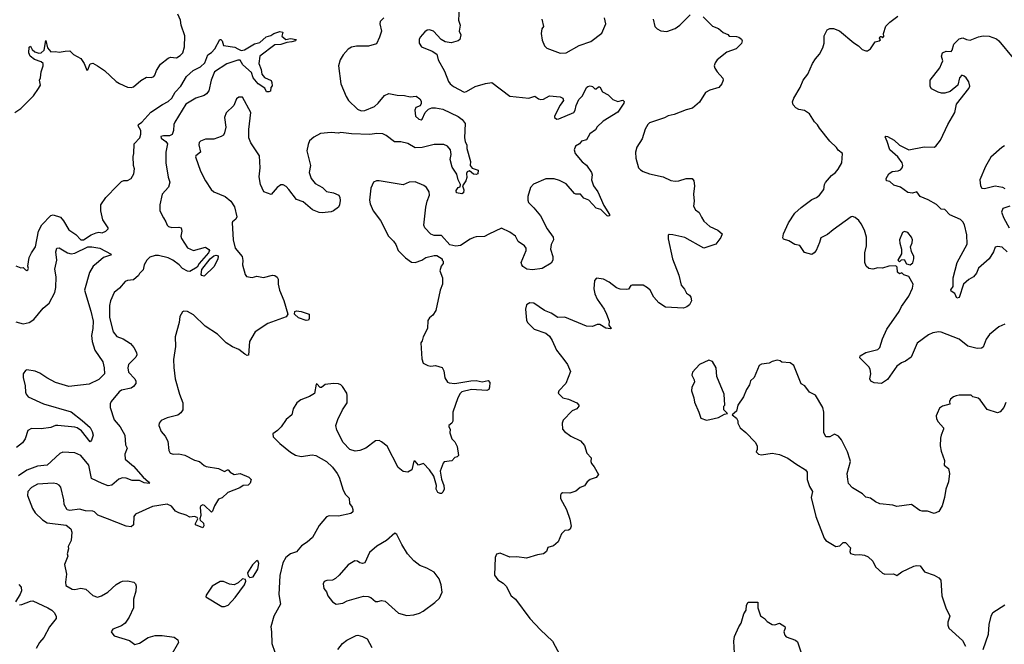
# Model space of a CAD drawing. Extents: x 2133489 to 2292442, y 756223 to 916462.
# Tile 376 of 463: x 2239616 to 2247831, y 853310 to 858520. Entities that reach past the tile are written whole.
import ezdxf

# ---------------------------------------------------------------- set-up
doc = ezdxf.new("R2010")
doc.units = 0

msp = doc.modelspace()

# ---------------------------------------------------------------- linework, layer by layer
at = {"layer": '0CON20XD'}
for points in [[(2243282.5, 858615), (2243277.5, 858515), (2243290, 858475), (2243282.5, 858425), (2243297.5, 858395), (2243287.5, 858355), (2243275, 858343.3), (2243215, 858326.2), (2243165.9, 858335.9), (2243133.3, 858355), (2243068.8, 858425), (2243035, 858435.8), (2243015, 858432.5), (2242995, 858420), (2242956.2, 858375), (2242948.8, 858355), (2242950, 858325), (2242967.5, 858295), (2243057.7, 858257.7), (2243095, 858232.5), (2243106.7, 858185), (2243160.6, 858090.6), (2243193.5, 858005), (2243207.1, 857985), (2243235, 857961.9), (2243325, 857916), (2243345, 857920), (2243415, 857962.5), (2243502.1, 857987.9), (2243555, 857996), (2243705, 857881.2), (2243865, 857866), (2243915, 857882.5), (2243945, 857860.8), (2243965, 857854.5), (2243985, 857858.6), (2244035.7, 857884.3), (2244125, 857876.9), (2244146.2, 857865), (2244154, 857845), (2244125, 857806.2), (2244078.8, 857715), (2244077.5, 857705), (2244098.3, 857691.7), (2244115, 857692), (2244240, 857745), (2244250, 857765), (2244257.5, 857805), (2244282, 857855), (2244311.2, 857885), (2244346.2, 857955), (2244355, 857963.8), (2244375, 857968.8), (2244393.6, 857963.6), (2244415, 857942.5), (2244425, 857942.5), (2244445, 857960), (2244455, 857960), (2244478.8, 857918.8), (2244525, 857893.8), (2244564.2, 857854.2), (2244605, 857836.7), (2244649.2, 857849.2), (2244658.8, 857838.8), (2244657.5, 857825), (2244605, 857747.5), (2244485, 857672.5), (2244434.5, 857625.5), (2244419.5, 857600.5), (2244373, 857567), (2244345, 857516.7), (2244303.6, 857506.4), (2244287.5, 857485), (2244253.8, 857465), (2244241.2, 857435), (2244250, 857405), (2244308.6, 857335), (2244345.3, 857305.3), (2244385.3, 857245.3), (2244392.2, 857225), (2244385.4, 857185), (2244403.9, 857135), (2244438.9, 857085), (2244490.5, 856970.5), (2244536.7, 856895), (2244536.4, 856883.6), (2244525, 856880), (2244517.5, 856885), (2244465, 856937.5), (2244425, 856948.8), (2244365, 857014.5), (2244321.3, 857031.3), (2244295, 857063.8), (2244256.4, 857063.6), (2244245, 857070), (2244175, 857150), (2244118.9, 857178.9), (2244075, 857191.4), (2244005, 857192.9), (2243903.2, 857146.8), (2243878.3, 857121.7), (2243855.6, 857045), (2243854.3, 857015), (2243860.8, 856995), (2243905, 856952), (2243960, 856885), (2244015.7, 856775), (2244067.5, 856705), (2244070, 856685), (2244051.4, 856645), (2244043.3, 856605), (2244062.9, 856545), (2244062.9, 856515), (2244050.6, 856489.4), (2243974.2, 856445.8), (2243895, 856434.4), (2243848.3, 856438.3), (2243815, 856460), (2243804, 856475), (2243800.8, 856495), (2243842.5, 856595), (2243842, 856615), (2243826.2, 856635), (2243775, 856671.2), (2243752, 856715), (2243706.4, 856746.4), (2243635, 856780.8), (2243531.2, 856731.2), (2243495, 856712.2), (2243425, 856710), (2243405, 856704.2), (2243375, 856690.6), (2243295, 856636.7), (2243255, 856630.5), (2243205, 856641.4), (2243135, 856721.2), (2243075, 856720.8), (2243045, 856732), (2242995.7, 856785), (2242986.7, 856805), (2243004, 856955), (2243014.7, 857005.3), (2243035.5, 857055), (2243031.4, 857085), (2243009.3, 857119.3), (2242987.6, 857137.6), (2242915, 857168), (2242864.5, 857165.5), (2242815, 857142), (2242613.9, 857176.1), (2242593.9, 857176.1), (2242566.7, 857165), (2242546.2, 857115), (2242535.7, 857015), (2242538.6, 856985), (2242566, 856925), (2242625.8, 856845), (2242693.3, 856715), (2242735, 856673.3), (2242753.8, 856645), (2242773.3, 856595), (2242835, 856532.5), (2242885, 856497.5), (2242916.4, 856493.6), (2242970, 856515), (2243005, 856536.7), (2243075, 856552.5), (2243095, 856552.5), (2243140, 856525), (2243140, 856515), (2243150, 856505), (2243150, 856485), (2243132.5, 856465), (2243122.5, 856425), (2243143, 856367), (2243143.3, 856315), (2243123.3, 856265), (2243086.7, 856095), (2243064.1, 856055.9), (2243036.1, 856033.9), (2243020.5, 856009.5), (2243018.8, 855945), (2242982.5, 855875), (2242975, 855840), (2242963.3, 855825), (2242970.7, 855690.7), (2242982.5, 855655), (2243020, 855635), (2243045, 855628.8), (2243085, 855636.7), (2243139.3, 855619.3), (2243155, 855590), (2243162, 855532), (2243185, 855497.5), (2243200, 855490), (2243245, 855484.3), (2243378.8, 855508.8), (2243425, 855510), (2243475, 855498.8), (2243525, 855510), (2243537.5, 855495), (2243536.4, 855453.6), (2243530, 855435), (2243513, 855427), (2243385, 855434.2), (2243305, 855416), (2243289.5, 855400.5), (2243270.8, 855365), (2243228.8, 855245), (2243229.3, 855170.7), (2243222.5, 855155), (2243197.5, 855135), (2243196.7, 855125), (2243207.5, 855105), (2243203.3, 855075), (2243220, 855025), (2243245, 854997.5), (2243265, 854960), (2243277.5, 854885), (2243267, 854873), (2243245, 854867.5), (2243220.7, 854839.3), (2243157.5, 854832.5), (2243148.3, 854821.7), (2243123.3, 854755), (2243135.9, 854685.9), (2243153.9, 854633.9), (2243156, 854605), (2243145, 854577.5), (2243135, 854567.5), (2243125, 854566.7), (2243105, 854576.7), (2243090.8, 854605), (2243092, 854635), (2243071.2, 854711.2), (2243035.8, 854765.8), (2242985, 854817.5), (2242943, 854803), (2242916.4, 854836.4), (2242905, 854837.5), (2242886.2, 854765), (2242855, 854745.8), (2242815, 854751.4), (2242773.3, 854785), (2242682.1, 854962.1), (2242635, 855000), (2242615, 855008.8), (2242585, 855006.2), (2242502.5, 854945), (2242455, 854926.7), (2242415, 854921.2), (2242370, 854935), (2242315, 854992.5), (2242263.1, 855095), (2242254.3, 855135.7), (2242270, 855185), (2242310, 855265), (2242349.2, 855325), (2242349.4, 855385), (2242344.3, 855405), (2242309.3, 855459.3), (2242295, 855474), (2242275, 855482.5), (2242235, 855485.8), (2242164.2, 855475.8), (2242135, 855451.2), (2242122.7, 855452.7), (2242095, 855482.5), (2242090.7, 855479.3), (2242076.9, 855403.1), (2242035, 855377.5), (2241962.3, 855347.7), (2241927, 855323), (2241897.5, 855275), (2241886.2, 855225), (2241840, 855185), (2241797.3, 855122.7), (2241765.8, 855094.2), (2241727.5, 855065), (2241731.7, 855041.7), (2241786.1, 854986.1), (2241875, 854912), (2241918.3, 854888.3), (2241965, 854875.8), (2242055, 854889.2), (2242085.8, 854885.8), (2242176.7, 854835), (2242225, 854787.5), (2242265.8, 854735.8), (2242281.2, 854705), (2242314.2, 854595), (2242335, 854558), (2242365, 854530), (2242368.6, 854485), (2242390.9, 854455), (2242396.7, 854433.3), (2242395, 854413.8), (2242378.8, 854401.2), (2242275, 854379.4), (2242198.3, 854381.7), (2242175, 854373.3), (2242115, 854300), (2242058.3, 854201.7), (2242015, 854161.2), (2241968.1, 854131.9), (2241925, 854081.2), (2241875, 854063.3), (2241835, 854032.5), (2241811.2, 853988.8), (2241787.1, 853882.9), (2241777.5, 853725), (2241790.8, 853645), (2241735.4, 853544.6), (2241710, 853455), (2241717.5, 853415), (2241718.6, 853315), (2241745, 853243.3)], [(2239575, 857745.6), (2239625, 857778.5), (2239732.5, 857885), (2239772.5, 857945), (2239788.8, 857975), (2239780, 858015), (2239790, 858035), (2239794, 858085), (2239812, 858135), (2239812, 858155), (2239795, 858170), (2239738.9, 858188.9), (2239704.2, 858215), (2239691.9, 858245), (2239695, 858290), (2239705, 858300), (2239721.2, 858271.2), (2239741.5, 858251.5), (2239775, 858241.5), (2239795, 858243.5), (2239819.6, 858265), (2239835, 858347.5), (2239848.2, 858285), (2239875, 858251.2), (2239915, 858254.5), (2239945, 858249.6), (2239995, 858258.1), (2240035, 858260), (2240065, 858230), (2240125, 858196.7), (2240153.1, 858155), (2240175, 858100), (2240185, 858102.5), (2240205, 858152.5), (2240225, 858157.5), (2240266.1, 858136.1), (2240322.5, 858095), (2240420, 858005), (2240447.3, 857987.3), (2240515, 857956), (2240545, 857954), (2240565, 857960), (2240627.4, 858012.6), (2240675, 858042), (2240715, 858038), (2240734.1, 858045.9), (2240743.9, 858056.1), (2240756.2, 858095), (2240791.2, 858148.8), (2240855, 858200), (2240875, 858208.8), (2240925, 858201.2), (2240955, 858221.2), (2240976.2, 858245), (2240990, 858295), (2240993.1, 858385), (2240963.3, 858475), (2240957.1, 858515), (2240934.1, 858565.9)], [(2242655, 858536.7), (2242623.3, 858505), (2242621.2, 858485), (2242633.6, 858423.6), (2242618.8, 858375), (2242591.7, 858318.3), (2242525, 858298), (2242425, 858298.6), (2242385, 858290), (2242356.8, 858273.2), (2242315, 858226.2), (2242289.2, 858185), (2242275.7, 858135), (2242294.3, 857985), (2242338.9, 857878.9), (2242359.2, 857845), (2242435, 857774), (2242465, 857760), (2242495, 857762.2), (2242575, 857795.7), (2242607, 857823), (2242660.9, 857889.1), (2242694.7, 857905.3), (2242765, 857889.8), (2242827.7, 857887.7), (2242875, 857876.7), (2242925, 857881.2), (2242955, 857860), (2242965, 857840), (2242965, 857820), (2242957.3, 857802.7), (2242922.2, 857787.8), (2242913.3, 857766.7), (2242918.1, 857715), (2242945, 857690.8), (2242965, 857683.8), (2242975, 857690), (2242998.6, 857745), (2243026.7, 857773.3), (2243055.4, 857784.6), (2243083.7, 857786.3), (2243145, 857772.9), (2243275, 857712.7), (2243308.9, 857688.9), (2243332.5, 857655), (2243327.8, 857535), (2243332.9, 857505), (2243347.5, 857472.5), (2243347.5, 857445), (2243376.1, 857336.1), (2243373.3, 857305), (2243391.7, 857281.7), (2243440, 857265), (2243437.5, 857235), (2243425, 857230), (2243402.7, 857232.7), (2243368.3, 857258.3), (2243348.3, 857251.7), (2243342.3, 857237.7), (2243346, 857205), (2243338.8, 857175), (2243310, 857135), (2243320.7, 857100.7), (2243318.8, 857075), (2243305, 857068.8), (2243260, 857075), (2243256.7, 857095), (2243275, 857120), (2243290, 857125), (2243292.5, 857145), (2243272.9, 857185), (2243262.6, 857232.6), (2243225, 857291.2), (2243207.8, 857355), (2243214.4, 857395.6), (2243210, 857435), (2243186.4, 857466.4), (2243155, 857480.4), (2243075, 857478.9), (2242975, 857454.5), (2242915, 857452.2), (2242855, 857487.3), (2242795, 857500), (2242742.3, 857502.3), (2242673.3, 857555), (2242645, 857569.2), (2242595, 857571.9), (2242537.6, 857562.4), (2242385, 857568.6), (2242295, 857578.8), (2242275, 857573.8), (2242215, 857577.8), (2242125, 857571.8), (2242068.6, 857541.4), (2242035, 857510), (2242021.7, 857478.3), (2242011.9, 857425), (2242041.2, 857305), (2242032.2, 857245), (2242047.5, 857195), (2242080, 857155), (2242140.9, 857120.9), (2242175, 857086.7), (2242235, 857076.9), (2242278, 857055), (2242287.8, 857037.8), (2242289.1, 857010.9), (2242284.1, 856975.9), (2242275, 856957.5), (2242234.1, 856925.9), (2242215, 856916.2), (2242140.5, 856909.5), (2242115, 856912.5), (2242060, 856935), (2241979.7, 856999.7), (2241925, 857020), (2241862, 857105), (2241839.1, 857129.1), (2241815, 857143.3), (2241795, 857141.2), (2241765, 857121.2), (2241715, 857063.3), (2241652.5, 857085), (2241625.6, 857145), (2241615, 857210), (2241623.3, 857285), (2241616.7, 857385), (2241543, 857493), (2241527.5, 857535), (2241526.9, 857605), (2241545.6, 857745), (2241473.6, 857873.6), (2241445, 857873.8), (2241425, 857858.8), (2241401.2, 857805), (2241337.3, 857742.7), (2241326, 857705), (2241336, 857625), (2241326, 857575), (2241315, 857556.7), (2241297.5, 857545), (2241235.7, 857524.3), (2241165, 857522.9), (2241125, 857507.1), (2241113.3, 857495), (2241109.5, 857475), (2241125.8, 857415), (2241086.2, 857385), (2241082.5, 857375), (2241125, 857256.7), (2241165.6, 857175.6), (2241212.7, 857102.7), (2241235, 857083.8), (2241330, 857045), (2241378.8, 857005), (2241407.9, 856957.9), (2241426.5, 856875), (2241420, 856855), (2241392, 856835), (2241388, 856825), (2241396.9, 856685), (2241414.5, 856615), (2241471.9, 856545), (2241478.7, 856511.3), (2241475.8, 856475), (2241496, 856395), (2241507.3, 856377.3), (2241555, 856370), (2241595, 856379.4), (2241650.9, 856370.9), (2241725, 856388.6), (2241745, 856385.7), (2241765, 856372.5), (2241773.1, 856355), (2241772, 856315), (2241784, 856265), (2241818.4, 856178.4), (2241852.5, 856065), (2241838.3, 856041.7), (2241686.2, 855985), (2241580, 855915), (2241533.8, 855835), (2241525, 855722.5), (2241515, 855720), (2241495, 855728.8), (2241445, 855770), (2241391.7, 855791.7), (2241337.5, 855825), (2241265.8, 855895.8), (2241163.2, 855963.2), (2241065, 856058.8), (2241015.9, 856085.9)], [(2243971.2, 858525), (2243986.7, 858463.3), (2243972.5, 858445), (2243967.5, 858405), (2243975, 858350), (2243995, 858302.5), (2244015, 858283.3), (2244125, 858242), (2244175, 858242.5), (2244285, 858305.7), (2244380.5, 858339.5), (2244472.7, 858407.3), (2244507.5, 858485), (2244495.6, 858535)], [(2245317.5, 858545), (2245395, 858466.7), (2245445.7, 858445.7), (2245485, 858413.3), (2245525, 858397.5), (2245535, 858382.5), (2245595, 858378.8), (2245615, 858374), (2245638.7, 858358.7), (2245644.2, 858345), (2245637.4, 858322.6), (2245593, 858277), (2245515, 858248.8), (2245434.3, 858185.7), (2245418.3, 858161.7), (2245411.2, 858135), (2245416.2, 858115), (2245434.4, 858084.4), (2245482.3, 858032.3), (2245486.2, 858015), (2245474.3, 857985.7), (2245448.8, 857955), (2245375, 857933.3), (2245337.6, 857912.4), (2245286.7, 857833.3), (2245229.2, 857780.8), (2245175, 857768.1), (2245075, 857729.4), (2245025, 857718.6), (2244995, 857700.8), (2244871.2, 857658.8), (2244856.2, 857645), (2244834.4, 857605.6), (2244810, 857525), (2244764.1, 857455.9), (2244753.3, 857415), (2244756.7, 857365), (2244780, 857285), (2244795, 857266.7), (2244817.5, 857255), (2244870, 857235), (2244985, 857208.8), (2245049.5, 857179.5), (2245085, 857172.5), (2245115, 857176), (2245175, 857196.2), (2245227.5, 857195), (2245240, 857175), (2245246.2, 857135), (2245238, 857065), (2245242.5, 857005), (2245238, 856965), (2245253.3, 856935), (2245285, 856912.5), (2245305, 856872.5)], [(2244900, 858525), (2244913.9, 858463.9), (2244933.9, 858443.9), (2244965, 858427.5), (2245015, 858422.5), (2245083.6, 858446.4), (2245122.5, 858475), (2245209.5, 858560.5)], [(2247835, 855980.6), (2247785, 855958.8), (2247707.5, 855895), (2247680.6, 855855), (2247655, 855787.5), (2247640.7, 855779.3), (2247605, 855778.1), (2247525, 855797.5), (2247455, 855854), (2247305, 855912.2), (2247284.4, 855915.6), (2247235, 855907.1), (2247199.1, 855890.9), (2247105, 855820.8), (2247052.5, 855705), (2247005, 855670.5), (2246972.2, 855657.8), (2246935, 855628.9), (2246855, 855517.5), (2246805, 855486), (2246745, 855491.2), (2246716.7, 855505), (2246710, 855525), (2246716.2, 855565), (2246710.8, 855605), (2246701.2, 855625), (2246655, 855670), (2246625, 855700), (2246627.5, 855715), (2246675, 855743.8), (2246775, 855770), (2246791.2, 855785), (2246813.4, 855856.6), (2246851.7, 855938.3), (2246953.8, 856085), (2246972.7, 856127.3), (2247035, 856212.5), (2247065, 856280), (2247070, 856315), (2247035, 856377.5), (2246993, 856393), (2246975, 856407.5), (2246955, 856400), (2246940, 856415), (2246937, 856457), (2246927, 856467), (2246867, 856463), (2246815, 856446.7), (2246775, 856448.8), (2246735, 856440), (2246700, 856445), (2246677.5, 856465), (2246666.7, 856495), (2246666.2, 856575), (2246680, 856635), (2246682, 856705), (2246663.8, 856765), (2246637.1, 856817.1), (2246616.7, 856845), (2246585, 856869.2), (2246565, 856878.9), (2246554, 856875), (2246403.3, 856766.7), (2246355, 856729.4), (2246299.7, 856700.3), (2246289.3, 856660.7), (2246260.6, 856595), (2246245, 856574.4), (2246225, 856562.5), (2246165, 856578.6), (2246125, 856636.7), (2246082.5, 856645), (2246032.5, 856675), (2245988.8, 856688.8), (2245981.7, 856701.7), (2245988, 856735), (2246030, 856825), (2246084, 856905), (2246135, 856954.3), (2246225, 857020), (2246265, 857035.8), (2246288, 857055), (2246325.8, 857105), (2246329.2, 857145), (2246337.9, 857162.1), (2246388.3, 857221.7), (2246422, 857245), (2246445, 857272), (2246474.1, 857325.9), (2246480, 857405), (2246445, 857432.5), (2246430, 857455), (2246375.8, 857505.8), (2246287.5, 857615), (2246273, 857643), (2246247, 857667), (2246206.7, 857735), (2246165, 857762), (2246115, 857771.2), (2246092.5, 857785), (2246069.3, 857809.3), (2246063.3, 857835), (2246073.3, 857865), (2246126.1, 857953.9), (2246153.8, 858015), (2246191.2, 858065), (2246230.8, 858155), (2246255.5, 858194.5), (2246288.7, 858231.3), (2246315.9, 858284.1), (2246328, 858325), (2246327.5, 858385), (2246354.1, 858435.9), (2246375, 858446.7), (2246405, 858446.7), (2246455.9, 858425.9), (2246575, 858327.5), (2246615, 858303.3), (2246645, 858272.5), (2246675, 858260), (2246689.3, 858260.7), (2246713, 858277), (2246753.6, 858336.4), (2246787, 858343), (2246798.3, 858351.7), (2246790, 858365), (2246795, 858380), (2246805, 858380), (2246815, 858370), (2246825, 858380), (2246823.3, 858405), (2246842, 858465), (2246875, 858500), (2246941.2, 858548.8)], [(2239585, 856466.2), (2239625, 856451.2), (2239645, 856452.5), (2239665, 856432.5), (2239675, 856427.5), (2239685, 856432.5), (2239688.8, 856445), (2239683.3, 856465), (2239694, 856535), (2239713.4, 856576.6), (2239748, 856625), (2239773.6, 856755), (2239800, 856810), (2239875, 856886.9), (2239895, 856891.4), (2239955, 856872.9), (2239981.5, 856841.5), (2240025, 856768.1), (2240085, 856729.4), (2240125, 856682.9), (2240148, 856685), (2240212, 856725), (2240255, 856743.3), (2240275, 856746.9), (2240305, 856741.4), (2240333.8, 856755), (2240353.3, 856775), (2240353.3, 856785), (2240310.6, 856850.6), (2240292.2, 856925), (2240293.5, 856976.5), (2240333.8, 857036.2), (2240432.1, 857137.9), (2240465, 857171.2), (2240485, 857179.2), (2240515, 857180), (2240545, 857194.4), (2240569.2, 857235), (2240573.8, 857275), (2240566, 857305), (2240561.4, 857378.6), (2240568.8, 857405), (2240570, 857485), (2240617.1, 857535), (2240625.7, 857565.7), (2240627.5, 857595), (2240603.8, 857635), (2240606.7, 857645), (2240635, 857665.7), (2240710.2, 857749.8), (2240806.7, 857813.3), (2240855, 857837.8), (2240885, 857865.6), (2240912.1, 857915), (2240961.1, 857965), (2241007.5, 858045), (2241064.6, 858095), (2241123.4, 858126.6), (2241159.9, 858160.1), (2241185, 858226.7), (2241215, 858246.2), (2241245, 858278), (2241285, 858356), (2241295, 858356), (2241303.8, 858345), (2241315.8, 858305.8), (2241410.4, 858290.4), (2241435, 858276.9)], [(2241435, 858276.9), (2241465, 858262.5), (2241491.1, 858268.9), (2241575, 858319.5), (2241618.7, 858331.3), (2241672.1, 858377.9), (2241712, 858388), (2241735, 858405.7), (2241785, 858422.5), (2241810, 858415), (2241803, 858383), (2241835, 858353.8), (2241875, 858364.2), (2241923.3, 858355), (2241916.2, 858345), (2241887.5, 858335), (2241845, 858330.8), (2241795, 858314.5), (2241745, 858310), (2241618.6, 858215), (2241610.5, 858155), (2241630, 858105), (2241637.1, 858065), (2241657.9, 858037.9), (2241713.3, 858013.3), (2241720, 857995), (2241721.7, 857968.3), (2241710, 857955), (2241707.5, 857925), (2241695, 857917.5), (2241675, 857917.5), (2241660, 857950), (2241605, 857984.2), (2241564.6, 858035), (2241549.8, 858079.8), (2241477.1, 858145), (2241455, 858182.5), (2241435, 858183.1), (2241385, 858164.6), (2241345, 858152.3), (2241240, 858085), (2241213.5, 858016.5), (2241193.8, 857926.2), (2241175, 857902.9), (2241155, 857888.1), (2241085, 857865.4), (2241002.7, 857815), (2240910, 857665), (2240902.9, 857645), (2240899.4, 857595), (2240886.8, 857563.2), (2240865, 857551.5), (2240815, 857552.7), (2240793.1, 857545), (2240795, 857533.1), (2240835.3, 857505.2), (2240848.8, 857485), (2240834.6, 857415.4), (2240835.7, 857325.7), (2240854.5, 857205.5), (2240867.8, 857165), (2240857, 857123), (2240805.5, 857064.5), (2240785.6, 856974.4), (2240785.6, 856925), (2240815, 856866.2), (2240835.8, 856835), (2240845.8, 856805.8), (2240858.8, 856795), (2240885, 856785.6), (2240945, 856789.1), (2240963.2, 856783.2), (2240967.8, 856755), (2240960.6, 856715), (2240965.6, 856695), (2241015, 856617.5), (2241065, 856594.4), (2241165, 856621.9), (2241195, 856604), (2241198.8, 856595), (2241192.5, 856575), (2241113.2, 856485), (2241096.9, 856455), (2241035, 856419.1), (2241015, 856421.8), (2240975, 856444.4), (2240945.8, 856475), (2240894.3, 856514.3), (2240855, 856534), (2240775, 856553.1), (2240745, 856551.9), (2240702.1, 856537.9), (2240676, 856515), (2240654.3, 856475), (2240645.6, 856434.4), (2240615, 856402.5), (2240606.7, 856385), (2240565, 856350), (2240515, 856345.8), (2240496.2, 856335), (2240449.7, 856280.3), (2240404, 856245), (2240374.3, 856175), (2240364.4, 856135), (2240365.6, 856035), (2240395.6, 855915), (2240425, 855876.9), (2240478.3, 855858.3), (2240539.1, 855819.1), (2240568.9, 855785), (2240590.6, 855745), (2240594.2, 855725), (2240585.6, 855704.4), (2240525, 855643.3), (2240518.6, 855615), (2240525, 855581.2), (2240576.2, 855525), (2240586, 855505), (2240583.8, 855485), (2240565, 855460), (2240545, 855446.2), (2240465, 855430), (2240445, 855415.8), (2240380, 855335), (2240370.6, 855315), (2240370, 855285), (2240402.9, 855182.9), (2240455, 855124.4), (2240493.5, 855055), (2240500, 854975), (2240511.4, 854945), (2240493.3, 854895), (2240496.7, 854855), (2240564.3, 854794.3), (2240645, 854704.4), (2240691.4, 854665), (2240700, 854655), (2240695, 854650), (2240655, 854657.7), (2240616, 854676), (2240555, 854674.7), (2240505, 854695.3), (2240475, 854698.7), (2240443.1, 854686.9), (2240385, 854637.1), (2240355, 854632.9), (2240305, 854650), (2240215, 854693.8), (2240192.5, 854805), (2240125, 854884.2), (2240075, 854907.5), (2239975, 854912.5), (2239949.7, 854900.3), (2239845, 854803.1), (2239764.5, 854795.5), (2239675, 854760.9), (2239605, 854714.5)], [(2247855, 856583.3), (2247812.6, 856622.6), (2247775, 856629.4), (2247755, 856623.8), (2247741.4, 856585), (2247705.6, 856525), (2247615, 856446.7), (2247600, 856405), (2247575, 856375.8), (2247535, 856352), (2247491.2, 856315), (2247455, 856202.5), (2247435, 856197.5), (2247417.5, 856235), (2247387.5, 856255), (2247385, 856267.5), (2247403.3, 856295), (2247403.6, 856366.4), (2247438.1, 856495), (2247521.4, 856648.6), (2247519.2, 856725), (2247498.3, 856808.3), (2247485, 856834.2), (2247465, 856854.3), (2247375, 856891.4), (2247335, 856936.7), (2247305, 856938.8), (2247265, 856978), (2247195, 857017.5), (2247130, 857045), (2247100, 857085), (2247065.8, 857074.2), (2247025, 857079.4), (2246965, 857122.2), (2246910, 857140), (2246875, 857170), (2246847, 857177), (2246846.2, 857195), (2246868, 857235), (2246895, 857252.5), (2246945, 857258.6), (2246965, 857268.6), (2246978.6, 857285), (2246984.2, 857305), (2246978, 857325), (2246943.1, 857375), (2246874.3, 857435), (2246852.9, 857502.9), (2246837, 857543), (2246841.7, 857548.3), (2246855, 857546), (2246911.2, 857515), (2246955, 857472.5), (2247035, 857434.3), (2247161.7, 857458.3), (2247244.1, 857455.9), (2247260, 857465), (2247298.8, 857515), (2247358.6, 857645), (2247417.1, 857745), (2247432.9, 857815), (2247534, 857945), (2247542, 857965), (2247535, 858002.5), (2247513.3, 858035), (2247495, 858050), (2247475, 858056.7), (2247456.7, 858035), (2247443.8, 857975), (2247379.5, 857920.5), (2247335, 857907.8), (2247306.9, 857906.9), (2247277.5, 857915), (2247222.7, 857942.7), (2247212.7, 857962.7), (2247212.5, 858015), (2247292.2, 858117.8), (2247307, 858153), (2247318.3, 858178.3), (2247306.2, 858215), (2247315, 858242.5), (2247345, 858257.5), (2247386.4, 858253.6), (2247396.7, 858265), (2247410, 858315), (2247455, 858361.2), (2247485, 858368.8), (2247514.3, 858354.3), (2247545, 858350.8), (2247615, 858378.1), (2247655, 858385.6), (2247705, 858381.5), (2247765, 858360), (2247785, 858344.2), (2247905, 858198)], [(2247832.2, 857467.8), (2247810, 857455), (2247717.4, 857372.6), (2247672.9, 857295), (2247625.8, 857185), (2247632.5, 857135), (2247643.8, 857115), (2247665, 857110.8), (2247755, 857133.3), (2247815, 857122), (2247835, 857111.2)], [(2247875.6, 856964.4), (2247818.8, 856945), (2247806, 856915), (2247826.2, 856865), (2247871.9, 856785)], [(2245305, 856872.5), (2245325, 856840), (2245375, 856793.8), (2245440, 856765), (2245477.5, 856735), (2245466.1, 856703.9), (2245425, 856647.5), (2245325, 856613.3), (2245165, 856702), (2245065, 856726.2), (2245035, 856727.5), (2245027.5, 856722.5), (2245027, 856693), (2245061.2, 856525), (2245115, 856390), (2245133.3, 856305), (2245162.3, 856272.3), (2245178.3, 856238.3), (2245205, 856223.3), (2245215.8, 856205.8), (2245222, 856175), (2245205, 856142.5), (2245183.3, 856125), (2245155, 856114.3), (2245005, 856121.4), (2244947.9, 856157.9), (2244905.7, 856205.7), (2244875, 856262.5), (2244855, 856282.5), (2244816.4, 856306.4), (2244725, 856306.7), (2244715, 856302.5), (2244696.4, 856273.6), (2244679.3, 856269.3), (2244625, 856273.3), (2244595, 856283.3), (2244535, 856330), (2244486.1, 856356.1), (2244427, 856363), (2244412.5, 856345), (2244406.2, 856275), (2244414.2, 856234.2), (2244435, 856187.5), (2244492.5, 856105), (2244512.5, 856065), (2244533.3, 856005), (2244530.7, 855970.7), (2244550, 855945), (2244545, 855940), (2244505, 855946.2), (2244455, 855978), (2244435, 855976.7), (2244395, 855960), (2244345, 855963.3), (2244165, 856040), (2244105, 856036.7), (2244050.7, 856070.7), (2243995, 856093.8), (2243905, 856156), (2243871.7, 856158.3), (2243845, 856142.5), (2243836.7, 856105), (2243843.3, 856015), (2243853.3, 855995), (2243907.7, 855937.7), (2244004.2, 855904.2), (2244035, 855878.8), (2244058, 855845), (2244095, 855763.3), (2244155.8, 855685.8), (2244185, 855642.5), (2244210, 855585), (2244173.3, 855485), (2244113.3, 855425), (2244107.5, 855405), (2244147.5, 855365), (2244195, 855355.8), (2244263.3, 855325), (2244280, 855305), (2244280, 855295), (2244263.3, 855275), (2244225, 855256.2), (2244149.5, 855180.5), (2244142.5, 855155), (2244146, 855105), (2244161.2, 855085), (2244213.3, 855045), (2244295, 855006.2), (2244329.3, 854969.3), (2244348.6, 854905), (2244382.9, 854865), (2244381.4, 854835), (2244387, 854817), (2244409.7, 854789.7), (2244443.8, 854725), (2244425, 854700), (2244375, 854684.4), (2244350.8, 854665), (2244327.8, 854632.2), (2244293, 854617), (2244255, 854586.7), (2244205, 854571.2), (2244145, 854572.5), (2244132.5, 854565), (2244127, 854553), (2244128.8, 854525), (2244176.7, 854435), (2244207, 854353), (2244216.7, 854295), (2244209.3, 854270.7), (2244195, 854262.5), (2244165, 854260), (2244135, 854230), (2244107.5, 854165), (2244068.3, 854131.7), (2244023.6, 854116.4), (2244012.5, 854085), (2243985, 854064), (2243935, 854055.8), (2243845, 854027.1), (2243765, 854038.6), (2243705, 854036.2), (2243625, 854068.8), (2243595, 854062.5), (2243583.3, 854035), (2243576.7, 853885), (2243606.1, 853846.1), (2243648.8, 853818.8), (2243673.8, 853795), (2243716.7, 853715), (2243753.3, 853685), (2243871.2, 853525), (2243960.3, 853430.3), (2244062.5, 853335), (2244126.2, 853215)], [(2247045, 856474), (2247067, 856493), (2247076.1, 856526.1), (2247076.2, 856545), (2247056.1, 856586.1), (2247048.8, 856625), (2247062.3, 856657.7), (2247065.7, 856685), (2247057.5, 856705), (2247025.7, 856745.7), (2246997, 856753), (2246982.5, 856745), (2246956.7, 856685), (2246958.8, 856655), (2246973.3, 856605), (2246973, 856567), (2246943.6, 856513.6), (2246955, 856500), (2246971.7, 856518.3), (2246995, 856520), (2247015, 856482.5), (2247045, 856474)], [(2239585, 855999.2), (2239643.8, 855983.8), (2239695, 855993.6), (2239735, 856020.5), (2239812.2, 856115), (2239861.4, 856155), (2239908.2, 856245), (2239918.1, 856285), (2239921.6, 856375), (2239907.8, 856437.8), (2239925.7, 856515), (2239916.8, 856585), (2239926.1, 856613.9), (2239945, 856617.7), (2240015.2, 856575.2), (2240045, 856567.8), (2240076.6, 856573.4), (2240185, 856625.9), (2240216.6, 856626.5), (2240285, 856614.7), (2240380, 856565), (2240372.5, 856555), (2240314.2, 856535), (2240255, 856484.4), (2240229.2, 856465), (2240199.1, 856410.9), (2240157.1, 856265), (2240209.9, 856089.9), (2240228.8, 856005), (2240227.1, 855945), (2240215.4, 855885), (2240220, 855835), (2240243.1, 855763.1), (2240309.4, 855665), (2240321.5, 855615), (2240324.4, 855565), (2240275, 855518.6), (2240195, 855481.1), (2240025, 855459.4), (2239914.1, 855494.1), (2239841.8, 855531.8), (2239785, 855570.5), (2239745, 855587.3), (2239675, 855599.1), (2239664.4, 855595), (2239645.8, 855565.8), (2239643.6, 855536.4), (2239660.4, 855465), (2239663.5, 855413.5), (2239669.2, 855395), (2239685.4, 855375.4), (2239813.3, 855315), (2240045, 855248.9), (2240138, 855178), (2240205, 855117.1), (2240221.9, 855085), (2240228.6, 855055), (2240215, 855012.5), (2240205, 855000), (2240131, 855091), (2240095.3, 855115.3), (2240075, 855121.8), (2239933.9, 855136.1), (2239915, 855134.5), (2239875, 855117.5), (2239795, 855106.2), (2239715, 855108.5), (2239685, 855092.5), (2239662.9, 855025), (2239640.1, 854989.9), (2239588.6, 854951.4)], [(2241155, 856381.4), (2241136.2, 856385), (2241130.4, 856395), (2241135.6, 856435), (2241204.8, 856525.2), (2241235, 856549.1), (2241255, 856555.4), (2241265, 856552), (2241270.8, 856545), (2241268.8, 856525), (2241238.3, 856461.7), (2241155, 856381.4)], [(2241015.9, 856085.9), (2240985, 856087.5), (2240975, 856082.5), (2240953.3, 856045), (2240946.2, 855995), (2240913.3, 855875), (2240916, 855795), (2240900, 855685), (2240901.7, 855618.3), (2240914.2, 855525), (2240950, 855395), (2240977.1, 855325), (2240978, 855265), (2240959.7, 855240.3), (2240935, 855222), (2240845, 855200), (2240795, 855176.2), (2240778.8, 855155), (2240778, 855135), (2240795.8, 855085.8), (2240830, 855045), (2240850.8, 855005), (2240860, 854925), (2240872.5, 854905), (2240895, 854896), (2240945, 854899.4), (2240995, 854888.6), (2241075, 854845.7), (2241115, 854835.5), (2241155, 854800.8), (2241173, 854793), (2241275.6, 854775.6), (2241325, 854750), (2241350, 854765), (2241356.1, 854766.1), (2241372.5, 854745), (2241405, 854726.7), (2241455, 854733.3), (2241527.5, 854705), (2241547.5, 854685), (2241540, 854655), (2241521.7, 854638.3), (2241480, 854635), (2241452.5, 854615), (2241352.5, 854575), (2241305, 854532.5), (2241275, 854520), (2241240, 854465), (2241225, 854420), (2241215, 854412.5), (2241157, 854467), (2241145, 854472.5), (2241127.5, 854465), (2241121.2, 854455), (2241127.5, 854385), (2241120, 854355), (2241122.5, 854345), (2241148.8, 854318.8), (2241151.7, 854298.3), (2241145, 854280), (2241083.3, 854305), (2241082.3, 854317.7), (2241102.5, 854355), (2241097, 854367), (2241075, 854376.7), (2241035, 854369.2), (2241005, 854385.6), (2240942.5, 854405), (2240915, 854420), (2240883, 854463), (2240845, 854479.2), (2240725, 854460), (2240582.5, 854395), (2240568.8, 854375), (2240566.2, 854305), (2240545, 854290), (2240505, 854294.2), (2240347.2, 854357.2), (2240267.8, 854387.8), (2240238.8, 854415), (2240225, 854420), (2240165, 854422.5), (2240115, 854435.7), (2240035, 854426), (2240011.2, 854431.2), (2239987.5, 854475), (2239984.2, 854514.2), (2239959.1, 854619.1), (2239945, 854638), (2239925, 854649.4), (2239895, 854653.5), (2239764, 854645), (2239715, 854618.7), (2239683.3, 854585), (2239681.9, 854551.9), (2239723.7, 854443.7), (2239745.8, 854405), (2239805, 854347.5), (2239845, 854324.3), (2240005, 854303.3), (2240042, 854272), (2240050, 854245), (2240044.2, 854175), (2240020, 854125), (2240022.5, 854105), (2240011.2, 854065), (2240016.2, 854045), (2239988.8, 853975), (2240005.7, 853895), (2239997.7, 853827.7), (2240001.5, 853801.5), (2240055, 853770), (2240075, 853766), (2240125, 853777.5), (2240168.3, 853768.3), (2240226.8, 853716.8), (2240265, 853702.9), (2240297.2, 853712.8), (2240351.2, 853745), (2240422.1, 853807.9), (2240455, 853828), (2240475, 853835.8), (2240515, 853838.8), (2240568.3, 853828.3), (2240582.5, 853815), (2240587.5, 853795), (2240586.1, 853753.9), (2240566.7, 853685), (2240565.8, 853614.2), (2240528, 853535), (2240495, 853486.7), (2240465.7, 853464.3), (2240392.5, 853435), (2240380, 853415), (2240383.3, 853405), (2240405, 853381.2), (2240531.7, 853341.7), (2240577, 853307), (2240615, 853318.8), (2240686.7, 853365), (2240745, 853382.5), (2240805, 853384.2), (2240905, 853368.8), (2240935, 853347.5), (2240941.2, 853325), (2240876.4, 853213.6)], [(2242005, 856012), (2241942.4, 856032.4), (2241908.5, 856065), (2241912.8, 856087.2), (2241925, 856091.9), (2241965.5, 856085.5), (2242031.2, 856065), (2242031.7, 856028.3), (2242025, 856013.3), (2242005, 856012)], [(2245345, 855180), (2245375, 855184), (2245445, 855202.5), (2245495, 855230), (2245520, 855235), (2245490, 855265), (2245490, 855295), (2245500, 855305), (2245492.5, 855395), (2245433.3, 855545), (2245426.2, 855615), (2245395, 855667.5), (2245365, 855680), (2245287.5, 855645), (2245229.3, 855580.7), (2245223.8, 855555), (2245243.8, 855515), (2245246.1, 855496.1), (2245223.3, 855455), (2245220, 855425), (2245240, 855365), (2245245, 855330), (2245282.5, 855245), (2245297.5, 855195), (2245345, 855180)], [(2247842.7, 855327.3), (2247826, 855285), (2247795, 855248.8), (2247775, 855241.2), (2247688.3, 855268.3), (2247628.3, 855348.3), (2247611.7, 855361.7), (2247567.5, 855375), (2247555, 855386.7), (2247455, 855388), (2247427.7, 855382.3), (2247407.5, 855375), (2247382.5, 855355), (2247372.5, 855335), (2247375, 855312.5), (2247315, 855296.2), (2247290.5, 855279.5), (2247270, 855235), (2247263.3, 855215), (2247265, 855190), (2247277.5, 855165), (2247322, 855115), (2247324, 855105), (2247302.5, 855055), (2247299.3, 855029.3), (2247296.4, 854966.4), (2247305, 854920), (2247333, 854843), (2247330, 854805), (2247365, 854777.5), (2247372, 854735), (2247364.2, 854665), (2247343.3, 854605), (2247332.5, 854535), (2247312.5, 854465), (2247285, 854417.5), (2247245, 854400), (2247189.3, 854419.3), (2247145, 854420), (2247125, 854426.7), (2247055, 854476.7), (2246935, 854460), (2246900.7, 854470.7), (2246792.7, 854482.7), (2246755, 854498.8), (2246715, 854528.8), (2246675, 854536.7), (2246647.5, 854565), (2246563.3, 854615), (2246531.7, 854651.7), (2246524, 854685), (2246520, 854735), (2246546.7, 854835), (2246543, 854853), (2246523.3, 854915), (2246473.3, 855015), (2246446.7, 855045), (2246415, 855063.3), (2246375, 855040), (2246341.2, 855041.2), (2246326.2, 855076.2), (2246326.2, 855245), (2246316.2, 855285), (2246255, 855387.5), (2246205, 855412.5), (2246167.5, 855465), (2246135, 855482.5), (2246075, 855636.7), (2246045, 855656.7), (2245975, 855663.3), (2245960, 855675), (2245935, 855678.8), (2245895, 855668.8), (2245870, 855655), (2245805, 855646.2), (2245786.7, 855635), (2245742.5, 855535), (2245712.3, 855507.7), (2245703.8, 855475), (2245680, 855435), (2245655.9, 855374.1), (2245607.5, 855305), (2245595.9, 855254.1), (2245560, 855225), (2245597.5, 855195), (2245607.5, 855175), (2245607.5, 855155), (2245627.5, 855115), (2245675, 855077.5), (2245752.5, 854995), (2245767.5, 854965), (2245767.5, 854935), (2245760, 854915), (2245780, 854895), (2245805, 854890), (2245895, 854903.3), (2245955, 854892.5), (2246025, 854863.3), (2246092.5, 854815), (2246172.5, 854765), (2246186.7, 854745), (2246186.2, 854685), (2246206.7, 854625), (2246231.2, 854585), (2246220, 854535), (2246258.8, 854375), (2246326.4, 854196.4), (2246342.5, 854175), (2246425, 854126.2), (2246457.7, 854132.3), (2246485, 854157.5), (2246505, 854160), (2246547.5, 854115), (2246542.5, 854085), (2246547, 854067), (2246585, 854056), (2246625, 854059.2), (2246663, 854053), (2246695, 854040), (2246732.6, 854002.6), (2246755, 853956.7), (2246815, 853903.3), (2246833.6, 853893.6), (2246905, 853897.5), (2246935, 853882.5), (2246975, 853913.3), (2247075, 853961.2), (2247098.3, 853968.3), (2247127.5, 853965), (2247165, 853913.3), (2247245.9, 853885.9), (2247283, 853863), (2247300, 853845), (2247310, 853715), (2247343.3, 853615), (2247376, 853545), (2247360, 853495), (2247359.3, 853469.3), (2247366.7, 853445), (2247481.7, 853341.7), (2247505.7, 853295)], [(2242845, 853548.8), (2242905, 853554.2), (2242951.7, 853568.3), (2242983.2, 853586.8), (2243080.5, 853659.5), (2243117.5, 853695), (2243140, 853745), (2243133.3, 853805), (2243115.9, 853855.9), (2243075, 853910), (2243012.5, 853945), (2242955, 853966.2), (2242903.8, 854005), (2242852, 854065), (2242803, 854143), (2242762.5, 854225), (2242745, 854237.5), (2242675.8, 854174.2), (2242595, 854128.8), (2242535, 854076.7), (2242495, 853990), (2242475, 853983.3), (2242455, 853988.8), (2242435, 854003.8), (2242412.5, 854005), (2242356.1, 853973.9), (2242280, 853885), (2242250.7, 853859.3), (2242225, 853843.8), (2242179.3, 853840.7), (2242155, 853832.5), (2242146.7, 853815), (2242153.3, 853775), (2242175, 853747.5), (2242186.7, 853715), (2242225, 853663.3), (2242255, 853643.3), (2242313, 853653), (2242348.3, 853671.7), (2242485, 853710), (2242523, 853707), (2242545, 853698.8), (2242585, 853668), (2242605, 853666), (2242635, 853676.2), (2242665, 853670), (2242775, 853568), (2242845, 853548.8)], [(2241535, 853867.5), (2241565, 853872.5), (2241603, 853937), (2241610, 853985), (2241605, 854000), (2241595, 854007.5), (2241557, 853973), (2241517.5, 853905), (2241521.2, 853881.2), (2241535, 853867.5)], [(2241325, 853623.8), (2241355, 853636.2), (2241415, 853698.8), (2241491.2, 853805), (2241502.5, 853835), (2241500, 853850), (2241475, 853856.7), (2241437.3, 853822.7), (2241405, 853806.2), (2241365, 853810), (2241315, 853832.5), (2241287.5, 853832.5), (2241221.2, 853795), (2241171.7, 853718.3), (2241170, 853705), (2241302.5, 853625), (2241325, 853623.8)], [(2239609.6, 853809.6), (2239627.5, 853785), (2239630.8, 853755), (2239620.9, 853729.1), (2239580, 853665)], [(2239615, 853639.2), (2239635, 853641.9), (2239705, 853670), (2239725, 853671.1), (2239852, 853615), (2239885, 853595.6), (2239904.3, 853575), (2239920.8, 853545), (2239920.8, 853525), (2239863.8, 853455), (2239816, 853365), (2239780, 853325), (2239752, 853275)], [(2245578.6, 853235), (2245574.3, 853335.7), (2245580, 853375), (2245615.8, 853455), (2245635.8, 853485), (2245658, 853565), (2245676.2, 853595), (2245680, 853635), (2245695, 853660), (2245775, 853660), (2245773.3, 853615), (2245797.7, 853547.7), (2245830, 853525), (2245851.2, 853501.2), (2245895, 853473.8), (2245915, 853471.2), (2245955, 853486.7), (2245999.3, 853459.3), (2246003.3, 853445), (2245990, 853415), (2245998.8, 853385), (2246011.7, 853371.7), (2246087.5, 853345), (2246105, 853331.2), (2246138.8, 853228.8)], [(2247654, 853265), (2247698.6, 853395), (2247705.7, 853475), (2247720, 853545), (2247733.8, 853575), (2247835, 853640)], [(2242270, 853265), (2242310, 853315), (2242344.2, 853345), (2242423.3, 853383.3), (2242435.7, 853385.7), (2242475, 853375.8), (2242514.2, 853354.2), (2242555, 853282.5)]]:
    msp.add_lwpolyline(points, dxfattribs=at)

doc.saveas('drawing.dxf')
